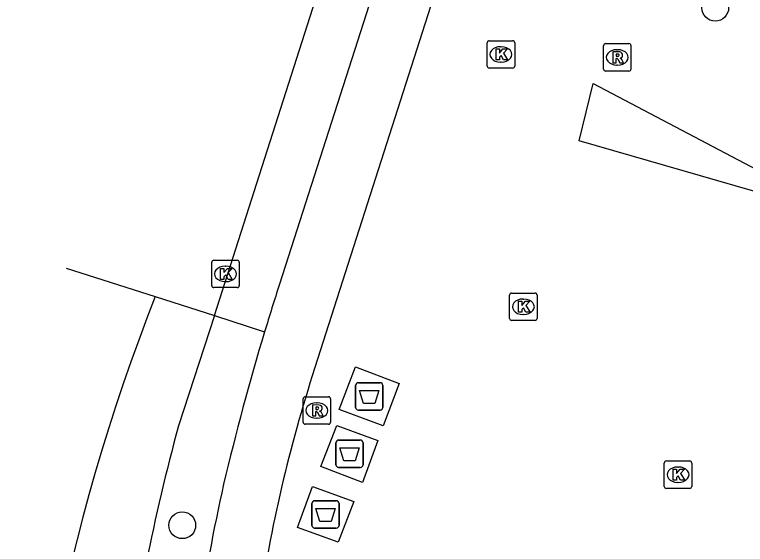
# Model space of a CAD drawing. Extents: x 161087 to 161922, y 382574 to 383873.
# Drawn here: x 161088.44 to 161115.08, y 383326.98 to 383346.31 of the extents above; entities that cross this region are included whole.
import ezdxf

# ---------------------------------------------------------------- set-up
doc = ezdxf.new("R2010")
doc.units = 0
for name, color, linetype in [('IMGEO_Afval_apart_plaats', 7, 'Continuous'), ('IMGEO_Boom', 7, 'Continuous'), ('IMGEO_Fietspad_gesloten', 7, 'Continuous'), ('IMGEO_Kolk', 7, 'Continuous'), ('IMGEO_Muur', 7, 'Continuous'), ('IMGEO_OVBaan_gesloten', 7, 'Continuous'), ('IMGEO_Rijbaan_lokaal_gesloten', 7, 'Continuous'), ('IMGEO_Rijbaan_lokaal_open', 7, 'Continuous'), ('IMGEO_Rioolput', 7, 'Continuous'), ('IMGEO_Voetpad_gesloten', 7, 'Continuous'), ('IMGEO_Voetpad_open', 7, 'Continuous')]:
    doc.layers.add(name, color=color, linetype=linetype)

msp = doc.modelspace()

# ---------------------------------------------------------------- linework, layer by layer
at = {"layer": 'IMGEO_Afval_apart_plaats'}
for p, q in [((161100.975, 383332.882), (161101.765, 383332.882)), ((161101.765, 383332.882), (161100.975, 383332.882)), ((161100.875, 383331.982), (161100.875, 383332.782)), ((161100.875, 383332.782), (161100.875, 383331.982)), ((161101.865, 383332.782), (161101.865, 383331.982)), ((161101.865, 383331.982), (161101.865, 383332.782)), ((161101.765, 383331.882), (161100.975, 383331.882)), ((161100.975, 383331.882), (161101.765, 383331.882)), ((161100.255, 383330.79), (161101.045, 383330.79)), ((161101.045, 383330.79), (161100.255, 383330.79)), ((161100.155, 383329.89), (161100.155, 383330.69)), ((161100.155, 383330.69), (161100.155, 383329.89)), ((161101.145, 383330.69), (161101.145, 383329.89)), ((161101.145, 383329.89), (161101.145, 383330.69)), ((161101.045, 383329.79), (161100.255, 383329.79)), ((161100.255, 383329.79), (161101.045, 383329.79)), ((161099.379, 383328.578), (161100.169, 383328.578)), ((161100.169, 383328.578), (161099.379, 383328.578)), ((161099.279, 383327.678), (161099.279, 383328.478)), ((161099.279, 383328.478), (161099.279, 383327.678)), ((161100.269, 383328.478), (161100.269, 383327.678)), ((161100.269, 383327.678), (161100.269, 383328.478)), ((161100.169, 383327.578), (161099.379, 383327.578)), ((161099.379, 383327.578), (161100.169, 383327.578))]:
    msp.add_line(p, q, dxfattribs=at)
for points in [[(161101.018, 383332.596), (161101.722, 383332.596), (161101.573, 383332.126), (161101.167, 383332.126), (161101.018, 383332.596)], [(161100.298, 383330.504), (161101.002, 383330.504), (161100.853, 383330.034), (161100.447, 383330.034), (161100.298, 383330.504)], [(161099.422, 383328.292), (161100.126, 383328.292), (161099.977, 383327.822), (161099.571, 383327.822), (161099.422, 383328.292)]]:
    msp.add_lwpolyline(points, dxfattribs=at)
for centre, start, end in [((161100.975, 383332.782), 90, 180), ((161100.975, 383332.782), 90, 180), ((161101.765, 383332.782), 0, 90), ((161101.765, 383332.782), 360, 90), ((161100.975, 383331.982), 180, 270), ((161100.975, 383331.982), 180, 270), ((161101.765, 383331.982), 270, 0), ((161101.765, 383331.982), 270, 0), ((161100.255, 383330.69), 90, 180), ((161100.255, 383330.69), 90, 180), ((161101.045, 383330.69), 0, 90), ((161101.045, 383330.69), 360, 90), ((161100.255, 383329.89), 180, 270), ((161100.255, 383329.89), 180, 270), ((161101.045, 383329.89), 270, 0), ((161101.045, 383329.89), 270, 0), ((161099.379, 383328.478), 90, 180), ((161099.379, 383328.478), 90, 180), ((161100.169, 383328.478), 0, 90), ((161100.169, 383328.478), 360, 90), ((161099.379, 383327.678), 180, 270), ((161099.379, 383327.678), 180, 270), ((161100.169, 383327.678), 270, 0), ((161100.169, 383327.678), 270, 0)]:
    msp.add_arc(centre, 0.1, start, end, dxfattribs=at)
at = {"layer": 'IMGEO_Boom'}
for centre in [(161113.984, 383346.557), (161094.553, 383327.683)]:
    msp.add_circle(centre, 0.489, dxfattribs=at)
at = {"layer": 'IMGEO_Fietspad_gesloten'}
for points in [[(161103.467, 383353.227), (161098.1, 383336.474)], [(161105.506, 383352.576), (161099.295, 383333.13)]]:
    msp.add_lwpolyline(points, dxfattribs=at)
for centre, radius, start, end in [((161193.32, 383305.615), 100.096, 162.04354, 163.08272), ((161185.407, 383308.17), 91.781, 163.17141, 166.76844), ((161149.636, 383317.077), 52.839, 162.3136, 172.0919), ((161151.708, 383316.518), 57.068, 167.1826, 177.3071)]:
    msp.add_arc(centre, radius, start, end, dxfattribs=at)
at = {"layer": 'IMGEO_Kolk'}
for p, q in [((161105.747, 383345.354), (161106.599, 383345.354)), ((161105.672, 383344.428), (161105.672, 383345.28)), ((161106.16, 383345.134), (161106.185, 383345.134)), ((161106.673, 383345.28), (161106.673, 383344.428)), ((161106.183, 383344.574), (161106.158, 383344.574)), ((161106.599, 383344.354), (161105.747, 383344.354)), ((161095.63, 383336.422), (161095.63, 383337.274)), ((161095.705, 383337.348), (161096.557, 383337.348)), ((161096.118, 383337.128), (161096.143, 383337.128)), ((161096.631, 383337.274), (161096.631, 383336.422)), ((161096.141, 383336.568), (161096.116, 383336.568)), ((161096.557, 383336.348), (161095.705, 383336.348)), ((161106.488, 383335.226), (161106.488, 383336.078)), ((161106.563, 383336.152), (161107.415, 383336.152)), ((161107.489, 383336.078), (161107.489, 383335.226)), ((161106.976, 383335.932), (161107.001, 383335.932)), ((161106.999, 383335.372), (161106.974, 383335.372)), ((161107.415, 383335.152), (161106.563, 383335.152)), ((161112.128, 383329.1), (161112.128, 383329.952)), ((161112.203, 383330.026), (161113.055, 383330.026)), ((161113.129, 383329.952), (161113.129, 383329.1)), ((161112.616, 383329.806), (161112.641, 383329.806)), ((161112.639, 383329.246), (161112.614, 383329.246)), ((161113.055, 383329.026), (161112.203, 383329.026))]:
    msp.add_line(p, q, dxfattribs=at)
for points in [[(161105.747, 383345.354), (161106.599, 383345.354)], [(161105.672, 383344.428), (161105.672, 383345.28)], [(161106.673, 383345.28), (161106.673, 383344.428)], [(161105.993, 383345.054), (161106.116, 383345.054), (161106.116, 383344.903), (161106.246, 383345.054), (161106.41, 383345.054), (161106.264, 383344.903), (161106.417, 383344.654), (161106.265, 383344.654), (161106.18, 383344.818), (161106.116, 383344.751), (161106.116, 383344.654), (161105.993, 383344.654), (161105.993, 383345.054)], [(161106.599, 383344.354), (161105.747, 383344.354)], [(161095.63, 383336.422), (161095.63, 383337.274)], [(161095.705, 383337.348), (161096.557, 383337.348)], [(161096.631, 383337.274), (161096.631, 383336.422)], [(161095.951, 383337.048), (161096.074, 383337.048), (161096.074, 383336.897), (161096.204, 383337.048), (161096.368, 383337.048), (161096.222, 383336.897), (161096.375, 383336.648), (161096.223, 383336.648), (161096.138, 383336.812), (161096.074, 383336.745), (161096.074, 383336.648), (161095.951, 383336.648), (161095.951, 383337.048)], [(161096.557, 383336.348), (161095.705, 383336.348)], [(161106.488, 383335.226), (161106.488, 383336.078)], [(161106.563, 383336.152), (161107.415, 383336.152)], [(161107.489, 383336.078), (161107.489, 383335.226)], [(161106.809, 383335.852), (161106.932, 383335.852), (161106.932, 383335.701), (161107.062, 383335.852), (161107.226, 383335.852), (161107.08, 383335.701), (161107.233, 383335.452), (161107.081, 383335.452), (161106.996, 383335.616), (161106.932, 383335.549), (161106.932, 383335.452), (161106.809, 383335.452), (161106.809, 383335.852)], [(161107.415, 383335.152), (161106.563, 383335.152)], [(161112.128, 383329.1), (161112.128, 383329.952)], [(161112.203, 383330.026), (161113.055, 383330.026)], [(161113.129, 383329.952), (161113.129, 383329.1)], [(161112.449, 383329.726), (161112.572, 383329.726), (161112.572, 383329.575), (161112.702, 383329.726), (161112.866, 383329.726), (161112.72, 383329.575), (161112.873, 383329.326), (161112.721, 383329.326), (161112.636, 383329.49), (161112.572, 383329.423), (161112.572, 383329.326), (161112.449, 383329.326), (161112.449, 383329.726)], [(161113.055, 383329.026), (161112.203, 383329.026)]]:
    msp.add_lwpolyline(points, dxfattribs=at)
for centre, start, end in [((161105.749, 383345.278), 91.552, 178.448), ((161105.749, 383345.278), 91.552, 178.448), ((161106.597, 383345.278), 1.552, 88.448), ((161106.597, 383345.278), 1.552, 88.448), ((161105.749, 383344.43), 181.552, 268.448), ((161105.749, 383344.43), 181.552, 268.448), ((161106.597, 383344.43), 271.552, 358.448), ((161106.597, 383344.43), 271.552, 358.448), ((161095.707, 383337.272), 91.552, 178.448), ((161095.707, 383337.272), 91.552, 178.448), ((161096.555, 383337.272), 1.552, 88.448), ((161096.555, 383337.272), 1.552, 88.448), ((161095.707, 383336.424), 181.552, 268.448), ((161095.707, 383336.424), 181.552, 268.448), ((161096.555, 383336.424), 271.552, 358.448), ((161096.555, 383336.424), 271.552, 358.448), ((161106.565, 383336.076), 91.552, 178.448), ((161106.565, 383336.076), 91.552, 178.448), ((161107.413, 383336.076), 1.552, 88.448), ((161107.413, 383336.076), 1.552, 88.448), ((161106.565, 383335.228), 181.552, 268.448), ((161106.565, 383335.228), 181.552, 268.448), ((161107.413, 383335.228), 271.552, 358.448), ((161107.413, 383335.228), 271.552, 358.448), ((161112.205, 383329.95), 91.552, 178.448), ((161112.205, 383329.95), 91.552, 178.448), ((161113.053, 383329.95), 1.552, 88.448), ((161113.053, 383329.95), 1.552, 88.448), ((161112.205, 383329.102), 181.552, 268.448), ((161112.205, 383329.102), 181.552, 268.448), ((161113.053, 383329.102), 271.552, 358.448), ((161113.053, 383329.102), 271.552, 358.448)]:
    msp.add_arc(centre, 0.0765, start, end, dxfattribs=at)
for centre, major_axis, ratio, start_param, end_param in [((161106.159, 383344.854), (-0.387, 0.002), 0.722429, 4.712389, 7.853982), ((161106.184, 383344.854), (-0.39, 0.002), 0.717154, 1.570796, 4.712389), ((161096.117, 383336.848), (-0.387, 0.002), 0.722429, 4.712389, 7.853982), ((161096.142, 383336.848), (-0.39, 0.002), 0.717154, 1.570796, 4.712389), ((161106.975, 383335.652), (-0.387, 0.002), 0.722429, 4.712389, 7.853982), ((161107, 383335.652), (-0.39, 0.002), 0.717154, 1.570796, 4.712389), ((161112.615, 383329.526), (-0.387, 0.002), 0.722429, 4.712389, 7.853982), ((161112.64, 383329.526), (-0.39, 0.002), 0.717154, 1.570796, 4.712389)]:
    msp.add_ellipse(centre, major_axis=major_axis, ratio=ratio, start_param=start_param, end_param=end_param, dxfattribs=at)
at = {"layer": 'IMGEO_Muur'}
msp.add_lwpolyline([(161118.841, 383338.561), (161117.563, 383339.236), (161115.339, 383339.878), (161109.023, 383341.701), (161109.54, 383343.788), (161121.704, 383337.387), (161132.917, 383329.31), (161132.75, 383329.078)], dxfattribs=at)
at = {"layer": 'IMGEO_OVBaan_gesloten'}
for points in [[(161093.567, 383336.023), (161095.728, 383335.334)], [(161095.728, 383335.334), (161094.414, 383331.309)]]:
    msp.add_lwpolyline(points, dxfattribs=at)
for centre, radius, start, end in [((161162.56, 383308.93), 74.122, 158.56055, 179.49062), ((161166.867, 383311.654), 75.072, 164.82215, 172.66306)]:
    msp.add_arc(centre, radius, start, end, dxfattribs=at)
at = {"layer": 'IMGEO_Rijbaan_lokaal_gesloten'}
msp.add_lwpolyline([(161090.326, 383337.057), (161093.567, 383336.023)], dxfattribs=at)
at = {"layer": 'IMGEO_Rijbaan_lokaal_open'}
msp.add_lwpolyline([(161095.728, 383335.334), (161101.633, 383353.812)], dxfattribs=at)
at = {"layer": 'IMGEO_Rioolput'}
for p, q in [((161109.913, 383344.32), (161109.913, 383345.172)), ((161109.988, 383345.246), (161110.84, 383345.246)), ((161110.914, 383345.172), (161110.914, 383344.32)), ((161110.401, 383345.026), (161110.426, 383345.026)), ((161110.424, 383344.466), (161110.399, 383344.466)), ((161110.84, 383344.246), (161109.988, 383344.246)), ((161098.96, 383331.442), (161098.96, 383332.294)), ((161099.035, 383332.368), (161099.887, 383332.368)), ((161099.961, 383332.294), (161099.961, 383331.442)), ((161099.448, 383332.148), (161099.473, 383332.148)), ((161099.471, 383331.588), (161099.446, 383331.588)), ((161099.887, 383331.368), (161099.035, 383331.368))]:
    msp.add_line(p, q, dxfattribs=at)
for points in [[(161109.913, 383344.32), (161109.913, 383345.172)], [(161109.988, 383345.246), (161110.84, 383345.246)], [(161110.914, 383345.172), (161110.914, 383344.32)], [(161110.502, 383344.944), (161110.25, 383344.946), (161110.25, 383344.546)], [(161110.428, 383344.865), (161110.374, 383344.865), (161110.374, 383344.784)], [(161110.25, 383344.546), (161110.374, 383344.546), (161110.374, 383344.708), (161110.385, 383344.708)], [(161110.374, 383344.784), (161110.426, 383344.784)], [(161110.432, 383344.679), (161110.503, 383344.546), (161110.643, 383344.546), (161110.578, 383344.672)], [(161110.84, 383344.246), (161109.988, 383344.246)], [(161098.96, 383331.442), (161098.96, 383332.294)], [(161099.035, 383332.368), (161099.887, 383332.368)], [(161099.961, 383332.294), (161099.961, 383331.442)], [(161099.549, 383332.066), (161099.297, 383332.068), (161099.297, 383331.668)], [(161099.297, 383331.668), (161099.421, 383331.668), (161099.421, 383331.83), (161099.432, 383331.83)], [(161099.475, 383331.987), (161099.421, 383331.987), (161099.421, 383331.906)], [(161099.421, 383331.906), (161099.473, 383331.906)], [(161099.479, 383331.801), (161099.55, 383331.668), (161099.69, 383331.668), (161099.625, 383331.794)], [(161099.887, 383331.368), (161099.035, 383331.368)]]:
    msp.add_lwpolyline(points, dxfattribs=at)
for centre, radius, start, end in [((161109.99, 383345.17), 0.0765, 91.552, 178.448), ((161109.99, 383345.17), 0.0765, 91.552, 178.448), ((161110.838, 383345.17), 0.0765, 1.552, 88.448), ((161110.838, 383345.17), 0.0765, 1.552, 88.448), ((161110.434, 383344.769), 0.0964, 77.0061, 93.1865), ((161110.448, 383344.826), 0.0378, 276.6634, 79.6772), ((161110.501, 383344.834), 0.109, 350.3612, 89.416), ((161110.499, 383344.834), 0.112, 277.5842, 350.9817), ((161110.384, 383344.655), 0.0533, 26.0293, 88.6989), ((161110.41, 383344.973), 0.19, 274.7715, 282.9687), ((161110.483, 383344.619), 0.108, 29.5134, 73.7905), ((161109.99, 383344.322), 0.0765, 181.552, 268.448), ((161109.99, 383344.322), 0.0765, 181.552, 268.448), ((161110.838, 383344.322), 0.0765, 271.552, 358.448), ((161110.838, 383344.322), 0.0765, 271.552, 358.448), ((161099.037, 383332.292), 0.0765, 91.552, 178.448), ((161099.037, 383332.292), 0.0765, 91.552, 178.448), ((161099.885, 383332.292), 0.0765, 1.552, 88.448), ((161099.885, 383332.292), 0.0765, 1.552, 88.448), ((161099.548, 383331.956), 0.109, 350.3612, 89.416), ((161099.431, 383331.777), 0.0533, 26.0293, 88.6989), ((161099.457, 383332.095), 0.19, 274.7715, 282.9687), ((161099.481, 383331.891), 0.0964, 77.0061, 93.1865), ((161099.495, 383331.948), 0.0378, 276.6634, 79.6772), ((161099.546, 383331.956), 0.112, 277.5842, 350.9817), ((161099.53, 383331.741), 0.108, 29.5134, 73.7905), ((161099.037, 383331.444), 0.0765, 181.552, 268.448), ((161099.037, 383331.444), 0.0765, 181.552, 268.448), ((161099.885, 383331.444), 0.0765, 271.552, 358.448), ((161099.885, 383331.444), 0.0765, 271.552, 358.448)]:
    msp.add_arc(centre, radius, start, end, dxfattribs=at)
for centre, major_axis, ratio, start_param, end_param in [((161110.4, 383344.746), (-0.387, 0.002), 0.722429, 4.712389, 7.853982), ((161110.425, 383344.746), (-0.39, 0.002), 0.717154, 1.570796, 4.712389), ((161099.447, 383331.868), (-0.387, 0.002), 0.722429, 4.712389, 7.853982), ((161099.472, 383331.868), (-0.39, 0.002), 0.717154, 1.570796, 4.712389)]:
    msp.add_ellipse(centre, major_axis=major_axis, ratio=ratio, start_param=start_param, end_param=end_param, dxfattribs=at)
at = {"layer": 'IMGEO_Voetpad_gesloten'}
for points in [[(161100.277, 383331.909), (161100.865, 383333.46), (161102.463, 383332.854), (161101.875, 383331.303), (161100.277, 383331.909)], [(161099.603, 383329.829), (161100.183, 383331.326), (161101.684, 383330.77), (161101.125, 383329.245), (161099.603, 383329.829)], [(161098.749, 383327.597), (161099.301, 383329.096), (161100.803, 383328.554), (161100.242, 383327.061), (161098.749, 383327.597)]]:
    msp.add_lwpolyline(points, dxfattribs=at)
at = {"layer": 'IMGEO_Voetpad_open'}
msp.add_lwpolyline([(161095.728, 383335.334), (161097.556, 383334.742)], dxfattribs=at)

doc.saveas('drawing.dxf')
